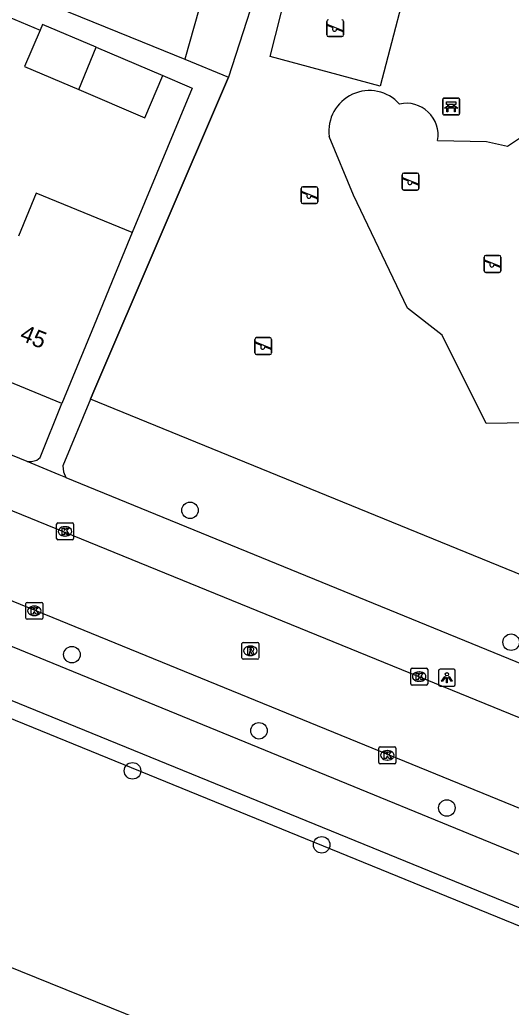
# Model space of a CAD drawing. Extents: x 163010 to 163853, y 382793 to 383982.
# Drawn here: x 163647.8 to 163676.8, y 383057.6 to 383116.1 of the extents above; entities that cross this region are included whole.
import ezdxf

# ---------------------------------------------------------------- set-up
doc = ezdxf.new("R2010")
doc.units = 0
for name, color, linetype in [('IMGEO_Bank', 7, 'Continuous'), ('IMGEO_Boom', 7, 'Continuous'), ('IMGEO_Groenvoorziening', 7, 'Continuous'), ('IMGEO_Hek', 7, 'Continuous'), ('IMGEO_Kolk', 7, 'Continuous'), ('IMGEO_Lichtpunt', 7, 'Continuous'), ('IMGEO_Pand', 7, 'Continuous'), ('IMGEO_Pand_nummerreeks', 7, 'Continuous'), ('IMGEO_Rijbaan_lokaal_open', 7, 'Continuous'), ('IMGEO_Rioolput', 7, 'Continuous'), ('IMGEO_Speelvoorziening', 7, 'Continuous'), ('IMGEO_Voetpad_open', 7, 'Continuous')]:
    doc.layers.add(name, color=color, linetype=linetype)

msp = doc.modelspace()

# ---------------------------------------------------------------- linework, layer by layer
at = {"layer": 'IMGEO_Bank'}
for p, q in [((163672.855, 383111.429), (163673.696, 383111.429)), ((163673.696, 383111.429), (163672.855, 383111.429)), ((163673.78, 383111.354), (163673.78, 383110.513)), ((163673.78, 383110.513), (163673.78, 383111.354)), ((163672.78, 383110.504), (163672.78, 383111.345)), ((163672.78, 383111.345), (163672.78, 383110.504)), ((163673.477, 383110.827), (163673.084, 383110.827)), ((163673.089, 383110.935), (163673.089, 383111.041)), ((163673.133, 383111.041), (163673.133, 383110.935)), ((163673.421, 383111.047), (163673.139, 383111.047)), ((163673.139, 383110.929), (163673.421, 383110.929)), ((163673.427, 383110.935), (163673.427, 383111.041)), ((163673.471, 383111.041), (163673.471, 383110.935)), ((163673.705, 383110.429), (163672.864, 383110.429)), ((163672.864, 383110.429), (163673.705, 383110.429))]:
    msp.add_line(p, q, dxfattribs=at)
for points in [[(163673.027, 383110.827), (163672.885, 383110.827), (163672.997, 383110.929), (163673.083, 383110.929)], [(163673.083, 383111.047), (163672.997, 383111.047), (163672.997, 383111.208), (163673.56, 383111.208), (163673.56, 383111.047), (163673.477, 383111.047)], [(163673.077, 383110.82), (163673.077, 383110.613), (163673.034, 383110.613), (163673.034, 383110.82)], [(163673.477, 383110.929), (163673.56, 383110.929), (163673.672, 383110.827), (163673.533, 383110.827)], [(163673.527, 383110.82), (163673.527, 383110.613), (163673.483, 383110.613), (163673.483, 383110.82)]]:
    msp.add_lwpolyline(points, dxfattribs=at)
for centre, radius, start, end in [((163672.858, 383111.351), 0.0779, 92.4484, 184.28452), ((163672.858, 383111.351), 0.0779, 92.4484, 184.28452), ((163673.702, 383111.351), 0.0779, 2.4484, 94.28452), ((163673.702, 383111.351), 0.0779, 2.4484, 94.28452), ((163673.027, 383110.82), 0.00671, 2.89567, 87.10433), ((163673.084, 383110.82), 0.00671, 92.89567, 177.10433), ((163673.082, 383111.04), 0.00671, 2.89567, 87.10433), ((163673.082, 383110.936), 0.00671, 272.89567, 357.10433), ((163673.139, 383111.04), 0.00671, 92.89567, 177.10433), ((163673.139, 383110.936), 0.00671, 182.89567, 267.10433), ((163673.421, 383111.04), 0.00671, 2.89567, 87.10433), ((163673.421, 383110.936), 0.00671, 272.89567, 357.10433), ((163673.478, 383111.04), 0.00671, 92.89567, 177.10433), ((163673.478, 383110.936), 0.00671, 182.89567, 267.10433), ((163673.476, 383110.82), 0.00671, 2.89567, 87.10433), ((163673.533, 383110.82), 0.00671, 92.89567, 177.10433), ((163672.858, 383110.507), 0.0779, 182.4484, 274.28452), ((163672.858, 383110.507), 0.0779, 182.4484, 274.28452), ((163673.702, 383110.507), 0.0779, 272.4484, 4.28452), ((163673.702, 383110.507), 0.0779, 272.4484, 4.28452)]:
    msp.add_arc(centre, radius, start, end, dxfattribs=at)
at = {"layer": 'IMGEO_Boom'}
for centre in [(163657.833, 383087.028), (163676.829, 383079.221), (163650.844, 383078.484), (163661.911, 383073.979), (163654.43, 383071.607), (163673.028, 383069.411), (163665.623, 383067.229)]:
    msp.add_circle(centre, 0.489, dxfattribs=at)
at = {"layer": 'IMGEO_Groenvoorziening'}
for points in [[(163675.824, 383122.901), (163674.701, 383118.962), (163671.12, 383119.929), (163669.077, 383112.14), (163662.574, 383113.886), (163667.446, 383133.096), (163674.168, 383131.399), (163672.194, 383123.981), (163675.824, 383122.901)], [(163551.925, 383113.604), (163682.332, 383060.389), (163714.021, 383047.565), (163716.256, 383044.834), (163715.519, 383040.306)], [(163672.48, 383108.922), (163675.379, 383108.854), (163676.607, 383108.581), (163677.733, 383109.331), (163678.62, 383111.616), (163678.995, 383112.469)], [(163677.835, 383092.208), (163675.345, 383092.174), (163672.753, 383097.392), (163670.706, 383098.996), (163667.5, 383105.681), (163666.067, 383109.16)], [(163673.52, 383049.327), (163538.918, 383103.782)], [(163714.654, 383068.002), (163651.938, 383093.599)]]:
    msp.add_lwpolyline(points, dxfattribs=at)
for centre, radius, start, end in [((163668.443, 383109.474), 2.396, 41.80142, 187.52343), ((163670.639, 383109.247), 1.87, 349.99524, 102.66073)]:
    msp.add_arc(centre, radius, start, end, dxfattribs=at)
at = {"layer": 'IMGEO_Hek'}
msp.add_lwpolyline([(163668.146, 383152.551), (163671.878, 383176.79), (163672.946, 383177.576), (163673.417, 383178.311), (163676.436, 383180.421), (163676.757, 383180.227), (163679.151, 383179.843), (163697.534, 383177.061), (163726.338, 383172.701), (163723.797, 383155.311), (163727.894, 383154.735), (163725.721, 383140.138), (163725.671, 383139.799), (163714.654, 383068.002), (163651.938, 383093.599), (163652.08, 383093.941), (163660.107, 383112.661)], dxfattribs=at)
at = {"layer": 'IMGEO_Kolk'}
for p, q in [((163650.015, 383086.279), (163650.867, 383086.279)), ((163649.94, 383085.353), (163649.94, 383086.205)), ((163650.428, 383086.059), (163650.453, 383086.059)), ((163650.941, 383086.205), (163650.941, 383085.353)), ((163650.867, 383085.279), (163650.015, 383085.279)), ((163650.451, 383085.499), (163650.426, 383085.499)), ((163648.197, 383081.579), (163649.049, 383081.579)), ((163648.122, 383080.653), (163648.122, 383081.505)), ((163648.61, 383081.359), (163648.635, 383081.359)), ((163649.123, 383081.505), (163649.123, 383080.653)), ((163649.049, 383080.579), (163648.197, 383080.579)), ((163648.633, 383080.799), (163648.608, 383080.799)), ((163670.891, 383076.759), (163670.891, 383077.611)), ((163670.966, 383077.685), (163671.818, 383077.685)), ((163671.379, 383077.465), (163671.404, 383077.465)), ((163671.892, 383077.611), (163671.892, 383076.759)), ((163671.402, 383076.905), (163671.377, 383076.905)), ((163671.818, 383076.685), (163670.966, 383076.685)), ((163669.007, 383072.102), (163669.007, 383072.954)), ((163669.082, 383073.028), (163669.934, 383073.028)), ((163669.495, 383072.808), (163669.52, 383072.808)), ((163670.008, 383072.954), (163670.008, 383072.102)), ((163669.518, 383072.248), (163669.493, 383072.248)), ((163669.934, 383072.028), (163669.082, 383072.028))]:
    msp.add_line(p, q, dxfattribs=at)
for points in [[(163650.015, 383086.279), (163650.867, 383086.279)], [(163649.94, 383085.353), (163649.94, 383086.205)], [(163650.261, 383085.979), (163650.384, 383085.979), (163650.384, 383085.828), (163650.514, 383085.979), (163650.678, 383085.979), (163650.532, 383085.828), (163650.685, 383085.579), (163650.533, 383085.579), (163650.448, 383085.743), (163650.384, 383085.676), (163650.384, 383085.579), (163650.261, 383085.579), (163650.261, 383085.979)], [(163650.941, 383086.205), (163650.941, 383085.353)], [(163650.867, 383085.279), (163650.015, 383085.279)], [(163648.197, 383081.579), (163649.049, 383081.579)], [(163648.122, 383080.653), (163648.122, 383081.505)], [(163648.443, 383081.279), (163648.566, 383081.279), (163648.566, 383081.128), (163648.696, 383081.279), (163648.86, 383081.279), (163648.714, 383081.128), (163648.867, 383080.879), (163648.715, 383080.879), (163648.63, 383081.043), (163648.566, 383080.976), (163648.566, 383080.879), (163648.443, 383080.879), (163648.443, 383081.279)], [(163649.123, 383081.505), (163649.123, 383080.653)], [(163649.049, 383080.579), (163648.197, 383080.579)], [(163670.891, 383076.759), (163670.891, 383077.611)], [(163670.966, 383077.685), (163671.818, 383077.685)], [(163671.892, 383077.611), (163671.892, 383076.759)], [(163671.212, 383077.385), (163671.335, 383077.385), (163671.335, 383077.234), (163671.465, 383077.385), (163671.629, 383077.385), (163671.483, 383077.234), (163671.636, 383076.985), (163671.484, 383076.985), (163671.399, 383077.149), (163671.335, 383077.082), (163671.335, 383076.985), (163671.212, 383076.985), (163671.212, 383077.385)], [(163671.818, 383076.685), (163670.966, 383076.685)], [(163669.007, 383072.102), (163669.007, 383072.954)], [(163669.082, 383073.028), (163669.934, 383073.028)], [(163670.008, 383072.954), (163670.008, 383072.102)], [(163669.328, 383072.728), (163669.451, 383072.728), (163669.451, 383072.577), (163669.581, 383072.728), (163669.745, 383072.728), (163669.599, 383072.577), (163669.752, 383072.328), (163669.6, 383072.328), (163669.515, 383072.492), (163669.451, 383072.425), (163669.451, 383072.328), (163669.328, 383072.328), (163669.328, 383072.728)], [(163669.934, 383072.028), (163669.082, 383072.028)]]:
    msp.add_lwpolyline(points, dxfattribs=at)
for centre, start, end in [((163650.017, 383086.203), 91.55205, 178.44795), ((163650.017, 383086.203), 91.55205, 178.44795), ((163650.865, 383086.203), 1.55205, 88.44795), ((163650.865, 383086.203), 1.55205, 88.44795), ((163650.017, 383085.355), 181.55205, 268.44795), ((163650.017, 383085.355), 181.55205, 268.44795), ((163650.865, 383085.355), 271.55205, 358.44795), ((163650.865, 383085.355), 271.55205, 358.44795), ((163648.199, 383081.503), 91.55205, 178.44795), ((163648.199, 383081.503), 91.55205, 178.44795), ((163649.047, 383081.503), 1.55205, 88.44795), ((163649.047, 383081.503), 1.55205, 88.44795), ((163648.199, 383080.655), 181.55205, 268.44795), ((163648.199, 383080.655), 181.55205, 268.44795), ((163649.047, 383080.655), 271.55205, 358.44795), ((163649.047, 383080.655), 271.55205, 358.44795), ((163670.968, 383077.609), 91.55205, 178.44795), ((163670.968, 383077.609), 91.55205, 178.44795), ((163671.816, 383077.609), 1.55205, 88.44795), ((163671.816, 383077.609), 1.55205, 88.44795), ((163670.968, 383076.761), 181.55205, 268.44795), ((163670.968, 383076.761), 181.55205, 268.44795), ((163671.816, 383076.761), 271.55205, 358.44795), ((163671.816, 383076.761), 271.55205, 358.44795), ((163669.084, 383072.952), 91.55205, 178.44795), ((163669.084, 383072.952), 91.55205, 178.44795), ((163669.932, 383072.952), 1.55205, 88.44795), ((163669.932, 383072.952), 1.55205, 88.44795), ((163669.084, 383072.104), 181.55205, 268.44795), ((163669.084, 383072.104), 181.55205, 268.44795), ((163669.932, 383072.104), 271.55205, 358.44795), ((163669.932, 383072.104), 271.55205, 358.44795)]:
    msp.add_arc(centre, 0.0765, start, end, dxfattribs=at)
for centre, major_axis, ratio, start_param, end_param in [((163650.427, 383085.779), (-0.387, 0.002), 0.722429, 4.712389, 7.853982), ((163650.452, 383085.779), (-0.39, 0.002), 0.717154, 1.570796, 4.712389), ((163648.609, 383081.079), (-0.387, 0.002), 0.722429, 4.712389, 7.853982), ((163648.634, 383081.079), (-0.39, 0.002), 0.717154, 1.570796, 4.712389), ((163671.378, 383077.185), (-0.387, 0.002), 0.722429, 4.712389, 7.853982), ((163671.403, 383077.185), (-0.39, 0.002), 0.717154, 1.570796, 4.712389), ((163669.494, 383072.528), (-0.387, 0.002), 0.722429, 4.712389, 7.853982), ((163669.519, 383072.528), (-0.39, 0.002), 0.717154, 1.570796, 4.712389)]:
    msp.add_ellipse(centre, major_axis=major_axis, ratio=ratio, start_param=start_param, end_param=end_param, dxfattribs=at)
at = {"layer": 'IMGEO_Lichtpunt'}
for p, q in [((163672.531, 383077.523), (163672.531, 383076.716)), ((163672.531, 383077.523), (163672.531, 383076.716)), ((163673.433, 383077.618), (163672.625, 383077.618)), ((163673.433, 383077.618), (163672.625, 383077.618)), ((163673.527, 383076.716), (163673.527, 383077.523)), ((163673.527, 383076.716), (163673.527, 383077.523)), ((163672.625, 383076.622), (163673.433, 383076.622)), ((163672.625, 383076.622), (163673.433, 383076.622))]:
    msp.add_line(p, q, dxfattribs=at)
for points in [[(163672.905, 383077.187), (163672.944, 383077.159), (163672.756, 383076.897), (163672.718, 383076.924), (163672.905, 383077.187)], [(163673.007, 383077.139), (163673.054, 383077.139), (163673.054, 383076.817), (163673.007, 383076.817), (163673.007, 383077.139)], [(163673.117, 383077.159), (163673.155, 383077.186), (163673.342, 383076.924), (163673.303, 383076.896), (163673.117, 383077.159)]]:
    msp.add_lwpolyline(points, dxfattribs=at)
msp.add_circle((163673.03, 383077.321), 0.0994, dxfattribs=at)
for centre, start, end in [((163672.625, 383077.523), 90, 180), ((163672.625, 383077.523), 90, 180), ((163673.433, 383077.523), 0, 90), ((163673.433, 383077.523), 0, 90), ((163672.625, 383076.716), 180, 270), ((163672.625, 383076.716), 180, 270), ((163673.433, 383076.716), 270, 0), ((163673.433, 383076.716), 270, 360)]:
    msp.add_arc(centre, 0.0946, start, end, dxfattribs=at)
at = {"layer": 'IMGEO_Pand'}
for points in [[(163659.481, 383120.653), (163657.525, 383113.722)], [(163662.455, 383119.934), (163660.107, 383112.661)], [(163649.89, 383116.833), (163654.997, 383114.761), (163657.525, 383113.722)], [(163648.959, 383115.439), (163648.045, 383113.289), (163651.245, 383111.928)], [(163652.274, 383114.438), (163649.106, 383115.785), (163648.959, 383115.439)], [(163651.245, 383111.928), (163652.274, 383114.438)], [(163652.274, 383114.438), (163656.22, 383112.76)], [(163657.525, 383113.722), (163660.107, 383112.661)], [(163651.245, 383111.928), (163655.158, 383110.264), (163656.22, 383112.76)], [(163654.405, 383103.477), (163648.735, 383105.801), (163647.689, 383103.25)], [(163654.405, 383103.477), (163653.359, 383100.925), (163652.153, 383097.983), (163650.256, 383093.356)], [(163650.256, 383093.356), (163644.587, 383095.68)]]:
    msp.add_lwpolyline(points, dxfattribs=at)
at = {"layer": 'IMGEO_Rijbaan_lokaal_open'}
for points in [[(163634.878, 383092.067), (163697.216, 383066.645)], [(163695.331, 383062.02), (163685.312, 383066.121), (163633.015, 383087.498)]]:
    msp.add_lwpolyline(points, dxfattribs=at)
at = {"layer": 'IMGEO_Rioolput'}
for p, q in [((163660.98, 383079.212), (163661.832, 383079.212)), ((163660.905, 383078.286), (163660.905, 383079.138)), ((163661.393, 383078.992), (163661.418, 383078.992)), ((163661.906, 383079.138), (163661.906, 383078.286)), ((163661.832, 383078.212), (163660.98, 383078.212)), ((163661.416, 383078.432), (163661.391, 383078.432))]:
    msp.add_line(p, q, dxfattribs=at)
for points in [[(163660.98, 383079.212), (163661.832, 383079.212)], [(163660.905, 383078.286), (163660.905, 383079.138)], [(163661.494, 383078.91), (163661.242, 383078.912), (163661.242, 383078.512)], [(163661.242, 383078.512), (163661.366, 383078.512), (163661.366, 383078.674), (163661.377, 383078.674)], [(163661.42, 383078.831), (163661.366, 383078.831), (163661.366, 383078.75)], [(163661.366, 383078.75), (163661.418, 383078.75)], [(163661.424, 383078.645), (163661.495, 383078.512), (163661.635, 383078.512), (163661.57, 383078.638)], [(163661.906, 383079.138), (163661.906, 383078.286)], [(163661.832, 383078.212), (163660.98, 383078.212)]]:
    msp.add_lwpolyline(points, dxfattribs=at)
for centre, radius, start, end in [((163660.982, 383079.136), 0.0765, 91.55205, 178.44795), ((163660.982, 383079.136), 0.0765, 91.55205, 178.44795), ((163661.83, 383079.136), 0.0765, 1.55205, 88.44795), ((163661.83, 383079.136), 0.0765, 1.55205, 88.44795), ((163661.376, 383078.621), 0.0533, 26.02933, 88.69889), ((163661.402, 383078.939), 0.19, 274.7715, 282.96867), ((163661.426, 383078.735), 0.0964, 77.00612, 93.18647), ((163661.44, 383078.792), 0.0378, 276.66336, 79.67722), ((163661.493, 383078.8), 0.109, 350.36119, 89.41601), ((163661.491, 383078.8), 0.112, 277.58423, 350.98172), ((163661.475, 383078.585), 0.108, 29.51342, 73.79051), ((163660.982, 383078.288), 0.0765, 181.55205, 268.44795), ((163660.982, 383078.288), 0.0765, 181.55205, 268.44795), ((163661.83, 383078.288), 0.0765, 271.55205, 358.44795), ((163661.83, 383078.288), 0.0765, 271.55205, 358.44795)]:
    msp.add_arc(centre, radius, start, end, dxfattribs=at)
for centre, major_axis, ratio, start_param, end_param in [((163661.392, 383078.712), (-0.387, 0.002), 0.722429, 4.712389, 7.853982), ((163661.417, 383078.712), (-0.39, 0.002), 0.717154, 1.570796, 4.712389)]:
    msp.add_ellipse(centre, major_axis=major_axis, ratio=ratio, start_param=start_param, end_param=end_param, dxfattribs=at)
at = {"layer": 'IMGEO_Speelvoorziening'}
for p, q in [((163665.924, 383115.162), (163665.924, 383115.962)), ((163665.924, 383115.962), (163665.924, 383115.162)), ((163666.307, 383115.59), (163665.968, 383115.727)), ((163665.993, 383115.787), (163666.869, 383115.434)), ((163666.845, 383115.374), (163666.505, 383115.511)), ((163666.914, 383115.962), (163666.914, 383115.162)), ((163666.914, 383115.162), (163666.914, 383115.962)), ((163666.814, 383115.062), (163666.024, 383115.062)), ((163666.024, 383115.062), (163666.814, 383115.062)), ((163670.382, 383106.083), (163670.382, 383106.883)), ((163670.382, 383106.883), (163670.382, 383106.083)), ((163670.451, 383106.708), (163671.327, 383106.355)), ((163670.482, 383106.983), (163671.272, 383106.983)), ((163671.272, 383106.983), (163670.482, 383106.983)), ((163671.372, 383106.883), (163671.372, 383106.083)), ((163671.372, 383106.083), (163671.372, 383106.883)), ((163664.501, 383106.178), (163665.291, 383106.178)), ((163665.291, 383106.178), (163664.501, 383106.178)), ((163670.765, 383106.511), (163670.426, 383106.648)), ((163671.303, 383106.295), (163670.963, 383106.432)), ((163664.401, 383105.278), (163664.401, 383106.078)), ((163664.401, 383106.078), (163664.401, 383105.278)), ((163664.784, 383105.706), (163664.445, 383105.843)), ((163664.47, 383105.903), (163665.346, 383105.55)), ((163665.322, 383105.49), (163664.982, 383105.627)), ((163665.391, 383106.078), (163665.391, 383105.278)), ((163665.391, 383105.278), (163665.391, 383106.078)), ((163671.272, 383105.983), (163670.482, 383105.983)), ((163670.482, 383105.983), (163671.272, 383105.983)), ((163665.291, 383105.178), (163664.501, 383105.178)), ((163664.501, 383105.178), (163665.291, 383105.178)), ((163675.231, 383101.209), (163675.231, 383102.009)), ((163675.231, 383102.009), (163675.231, 383101.209)), ((163675.331, 383102.109), (163676.121, 383102.109)), ((163676.121, 383102.109), (163675.331, 383102.109)), ((163676.221, 383102.009), (163676.221, 383101.209)), ((163676.221, 383101.209), (163676.221, 383102.009)), ((163675.614, 383101.637), (163675.275, 383101.774)), ((163675.3, 383101.834), (163676.176, 383101.481)), ((163676.152, 383101.421), (163675.812, 383101.558)), ((163676.121, 383101.109), (163675.331, 383101.109)), ((163675.331, 383101.109), (163676.121, 383101.109)), ((163661.67, 383096.346), (163661.67, 383097.146)), ((163661.67, 383097.146), (163661.67, 383096.346)), ((163662.053, 383096.774), (163661.714, 383096.911)), ((163661.739, 383096.971), (163662.615, 383096.618)), ((163661.77, 383097.246), (163662.56, 383097.246)), ((163662.56, 383097.246), (163661.77, 383097.246)), ((163662.66, 383097.146), (163662.66, 383096.346)), ((163662.66, 383096.346), (163662.66, 383097.146)), ((163662.56, 383096.246), (163661.77, 383096.246)), ((163661.77, 383096.246), (163662.56, 383096.246)), ((163662.591, 383096.558), (163662.251, 383096.695))]:
    msp.add_line(p, q, dxfattribs=at)
for centre, radius, start, end in [((163666.024, 383115.962), 0.1, 90, 180), ((163666.024, 383115.962), 0.1, 90, 180), ((163666.814, 383115.962), 0.1, 0, 90), ((163666.814, 383115.962), 0.1, 360, 90), ((163665.981, 383115.757), 0.0327, 68.07798, 248.07798), ((163666.386, 383115.5), 0.12, 130.99278, 5.16318), ((163666.024, 383115.162), 0.1, 180, 270), ((163666.024, 383115.162), 0.1, 180, 270), ((163666.814, 383115.162), 0.1, 270, 0), ((163666.814, 383115.162), 0.1, 270, 0), ((163666.857, 383115.404), 0.0327, 248.07798, 68.07798), ((163670.482, 383106.883), 0.1, 90, 180), ((163670.482, 383106.883), 0.1, 90, 180), ((163670.439, 383106.678), 0.0327, 68.07798, 248.07798), ((163671.272, 383106.883), 0.1, 0, 90), ((163671.272, 383106.883), 0.1, 360, 90), ((163664.501, 383106.078), 0.1, 90, 180), ((163664.501, 383106.078), 0.1, 90, 180), ((163665.291, 383106.078), 0.1, 0, 90), ((163665.291, 383106.078), 0.1, 360, 90), ((163670.844, 383106.421), 0.12, 130.99278, 5.16318), ((163671.315, 383106.325), 0.0327, 248.07798, 68.07798), ((163664.458, 383105.873), 0.0327, 68.07798, 248.07798), ((163664.863, 383105.616), 0.12, 130.99278, 5.16318), ((163665.334, 383105.52), 0.0327, 248.07798, 68.07798), ((163670.482, 383106.083), 0.1, 180, 270), ((163670.482, 383106.083), 0.1, 180, 270), ((163671.272, 383106.083), 0.1, 270, 0), ((163671.272, 383106.083), 0.1, 270, 0), ((163664.501, 383105.278), 0.1, 180, 270), ((163664.501, 383105.278), 0.1, 180, 270), ((163665.291, 383105.278), 0.1, 270, 0), ((163665.291, 383105.278), 0.1, 270, 0), ((163675.331, 383102.009), 0.1, 90, 180), ((163675.331, 383102.009), 0.1, 90, 180), ((163676.121, 383102.009), 0.1, 0, 90), ((163676.121, 383102.009), 0.1, 360, 90), ((163675.288, 383101.804), 0.0327, 68.07798, 248.07798), ((163675.693, 383101.547), 0.12, 130.99278, 5.16318), ((163676.164, 383101.451), 0.0327, 248.07798, 68.07798), ((163675.331, 383101.209), 0.1, 180, 270), ((163675.331, 383101.209), 0.1, 180, 270), ((163676.121, 383101.209), 0.1, 270, 0), ((163676.121, 383101.209), 0.1, 270, 0), ((163661.77, 383097.146), 0.1, 90, 180), ((163661.77, 383097.146), 0.1, 90, 180), ((163661.727, 383096.941), 0.0327, 68.07798, 248.07798), ((163662.132, 383096.684), 0.12, 130.99278, 5.16318), ((163662.56, 383097.146), 0.1, 0, 90), ((163662.56, 383097.146), 0.1, 360, 90), ((163661.77, 383096.346), 0.1, 180, 270), ((163661.77, 383096.346), 0.1, 180, 270), ((163662.56, 383096.346), 0.1, 270, 0), ((163662.56, 383096.346), 0.1, 270, 0), ((163662.603, 383096.588), 0.0327, 248.07798, 68.07798)]:
    msp.add_arc(centre, radius, start, end, dxfattribs=at)
at = {"layer": 'IMGEO_Voetpad_open'}
for points in [[(163648.196, 383089.907), (163555.351, 383127.886)], [(163716.385, 383050.818), (163715.856, 383050.902), (163714.179, 383051.656), (163686.887, 383062.727), (163554.417, 383117.031)], [(163645.564, 383116.856), (163648.959, 383115.439)], [(163552.254, 383114.55), (163552.303, 383114.53), (163682.71, 383061.315), (163683.641, 383060.935), (163684.533, 383060.571), (163686.049, 383059.953), (163712.787, 383049.042), (163714.893, 383048.292), (163715.928, 383047.135)], [(163660.107, 383112.661), (163652.08, 383093.941), (163651.938, 383093.599)], [(163656.22, 383112.76), (163657.781, 383112.096), (163657.962, 383112.019), (163654.405, 383103.477)], [(163648.196, 383089.907), (163648.446, 383089.925), (163648.773, 383089.998), (163648.97, 383090.149), (163650.256, 383093.356)], [(163651.938, 383093.599), (163650.302, 383089.661), (163650.341, 383089.3), (163650.485, 383088.971)], [(163650.485, 383088.971), (163650.083, 383089.135), (163648.196, 383089.907)], [(163650.485, 383088.971), (163713.136, 383063.343)]]:
    msp.add_lwpolyline(points, dxfattribs=at)

# ---------------------------------------------------------------- texts
at = {"layer": 'IMGEO_Pand_nummerreeks'}
msp.add_text('45', height=1, rotation=337.70983, dxfattribs=at).set_placement((163647.698, 383097.128))

doc.saveas('drawing.dxf')
